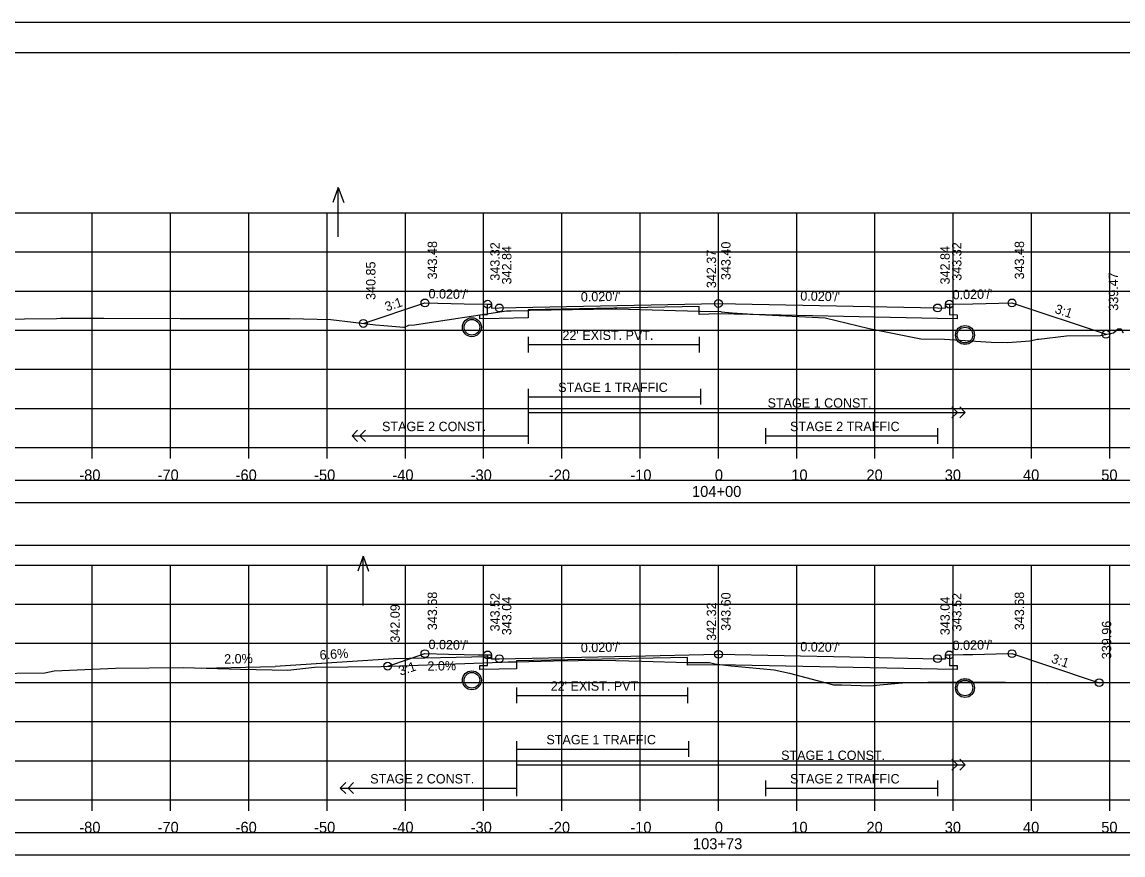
# Model space of a CAD drawing. Extents: x 1368122 to 1710785, y 373130 to 557566.
# Drawn here: x 1368599.9 to 1368740.6, y 373877.3 to 373983.7 of the extents above; entities that cross this region are included whole.
import ezdxf

# ---------------------------------------------------------------- set-up
doc = ezdxf.new("R2010")
doc.units = 0
for name, color, linetype in [('R_Alt Surface', 7, 'Continuous'), ('R_Axis', 7, 'Continuous'), ('R_Axis Annot', 7, 'Continuous'), ('R_Border', 7, 'Continuous'), ('R_Drive', 7, 'Continuous'), ('R_Exist Surface', 7, 'Continuous'), ('R_Fin Surface', 7, 'Continuous'), ('R_Grid', 7, 'Continuous'), ('R_No Plot', 7, 'Continuous'), ('R_Striping', 7, 'Continuous'), ('R_Water', 7, 'Continuous'), ('R_Water Annot', 7, 'Continuous'), ('R_Xsect Elev', 7, 'Continuous'), ('R_Xsect Slope', 7, 'Continuous')]:
    doc.layers.add(name, color=color, linetype=linetype)

msp = doc.modelspace()

# ---------------------------------------------------------------- linework, layer by layer
at = {"layer": 'R_Alt Surface'}
for points in [[(1368718.38, 373947.64), (1368718.38, 373946.3), (1368719.38, 373946.28), (1368719.38, 373945.78), (1368716.88, 373945.83), (1368688.88, 373946.39), (1368686.41, 373946.34), (1368686.41, 373947.34), (1368664.58, 373946.91), (1368664.58, 373945.91), (1368660.88, 373945.83), (1368658.38, 373945.78), (1368658.38, 373946.28), (1368659.38, 373946.3), (1368659.38, 373947.64)], [(1368664.58, 373943.47), (1368664.58, 373941.47)], [(1368686.41, 373943.47), (1368686.41, 373941.47)], [(1368664.58, 373942.47), (1368686.41, 373942.47)], [(1368718.38, 373902.84), (1368718.38, 373901.5), (1368719.38, 373901.48), (1368719.38, 373900.98), (1368716.88, 373901.03), (1368688.88, 373901.59), (1368684.94, 373901.51), (1368684.94, 373902.51), (1368663.07, 373902.07), (1368663.07, 373901.07), (1368660.88, 373901.03), (1368658.38, 373900.98), (1368658.38, 373901.48), (1368659.38, 373901.5), (1368659.38, 373902.84)], [(1368663.07, 373898.67), (1368663.07, 373896.67)], [(1368684.94, 373898.67), (1368684.94, 373896.67)], [(1368663.07, 373897.67), (1368684.94, 373897.67)]]:
    msp.add_lwpolyline(points, dxfattribs=at)
for points in [[(1368539.73, 373922.32), (1368838.03, 373922.32), (1368838.03, 373925.13), (1368539.73, 373925.13)], [(1368539.73, 373916.85), (1368838.03, 373916.85), (1368838.03, 373922.26), (1368539.73, 373922.26)], [(1368539.73, 373877.32), (1368838.03, 373877.32), (1368838.03, 373880.13), (1368539.73, 373880.13)]]:
    msp.add_lwpolyline(points, close=True, dxfattribs=at)
at = {"layer": 'R_Axis'}
for p, q in [((1368538.88, 373929.32), (1368838.88, 373929.32)), ((1368608.88, 373927.92), (1368608.88, 373929.32)), ((1368618.88, 373927.92), (1368618.88, 373929.32)), ((1368628.88, 373927.92), (1368628.88, 373929.32)), ((1368638.88, 373927.92), (1368638.88, 373929.32)), ((1368648.88, 373927.92), (1368648.88, 373929.32)), ((1368658.88, 373927.92), (1368658.88, 373929.32)), ((1368668.88, 373927.92), (1368668.88, 373929.32)), ((1368678.88, 373927.92), (1368678.88, 373929.32)), ((1368688.88, 373927.92), (1368688.88, 373929.32)), ((1368698.88, 373927.92), (1368698.88, 373929.32)), ((1368708.88, 373927.92), (1368708.88, 373929.32)), ((1368718.88, 373927.92), (1368718.88, 373929.32)), ((1368728.88, 373927.92), (1368728.88, 373929.32)), ((1368738.88, 373927.92), (1368738.88, 373929.32)), ((1368538.88, 373884.32), (1368838.88, 373884.32)), ((1368608.88, 373882.92), (1368608.88, 373884.32)), ((1368618.88, 373882.92), (1368618.88, 373884.32)), ((1368628.88, 373882.92), (1368628.88, 373884.32)), ((1368638.88, 373882.92), (1368638.88, 373884.32)), ((1368648.88, 373882.92), (1368648.88, 373884.32)), ((1368658.88, 373882.92), (1368658.88, 373884.32)), ((1368668.88, 373882.92), (1368668.88, 373884.32)), ((1368678.88, 373882.92), (1368678.88, 373884.32)), ((1368688.88, 373882.92), (1368688.88, 373884.32)), ((1368698.88, 373882.92), (1368698.88, 373884.32)), ((1368708.88, 373882.92), (1368708.88, 373884.32)), ((1368718.88, 373882.92), (1368718.88, 373884.32)), ((1368728.88, 373882.92), (1368728.88, 373884.32)), ((1368738.88, 373882.92), (1368738.88, 373884.32))]:
    msp.add_line(p, q, dxfattribs=at)
at = {"layer": 'R_Border'}
for p, q in [((1368530.88, 373979.78), (1368847.06, 373979.78)), ((1368683.4, 373979.52), (1368683.4, 373979.52)), ((1368683.4, 373979.52), (1368683.4, 373979.52))]:
    msp.add_line(p, q, dxfattribs=at)
at = {"layer": 'R_Drive'}
for p, q in [((1368659.38, 373902.59), (1368647.38, 373902.35)), ((1368659.88, 373902.34), (1368659.38, 373902.59)), ((1368622.88, 373901.16), (1368632.25, 373901.35)), ((1368647.38, 373902.35), (1368632.25, 373901.35))]:
    msp.add_line(p, q, dxfattribs=at)
at = {"layer": 'R_Exist Surface'}
for points in [[(1368588.75, 373945.63), (1368600.23, 373945.77), (1368604.33, 373945.8), (1368604.84, 373945.87), (1368610.36, 373945.84), (1368620.11, 373945.83), (1368630.94, 373945.82), (1368631.66, 373945.83), (1368634.12, 373945.79), (1368639.36, 373945.67), (1368645.05, 373944.99), (1368646.11, 373944.92), (1368648.67, 373944.7), (1368648.79, 373944.7), (1368649.31, 373944.95), (1368650.03, 373945.02), (1368651.43, 373945.2), (1368660.39, 373946.59), (1368661.82, 373946.77), (1368662.38, 373946.81), (1368662.41, 373946.81), (1368664.58, 373946.85), (1368664.81, 373946.86), (1368675.63, 373947.05), (1368675.9, 373947.04), (1368686.41, 373946.75), (1368686.56, 373946.75), (1368689.17, 373946.69), (1368689.24, 373946.67), (1368690.62, 373946.55), (1368693.28, 373946.38), (1368702.53, 373945.91), (1368708.14, 373944.52), (1368714.72, 373943.23), (1368717.75, 373943.15), (1368723.71, 373942.79), (1368725.85, 373942.75), (1368728.67, 373942.97), (1368729.64, 373943.16), (1368729.8, 373943.18), (1368733.37, 373943.59), (1368737.71, 373943.64), (1368739.34, 373944), (1368739.69, 373944.29), (1368739.91, 373944.47), (1368739.99, 373944.47), (1368740.32, 373944.47), (1368740.37, 373944.38), (1368740.59, 373944)], [(1368595.59, 373900.46), (1368602.84, 373900.54), (1368604.03, 373900.8), (1368611.83, 373901.15), (1368620.49, 373901.23), (1368627.8, 373901.02), (1368633.87, 373900.89), (1368637.27, 373901.27), (1368645.78, 373901.35), (1368661.22, 373901.93), (1368662.02, 373901.94), (1368663.07, 373901.97), (1368667.79, 373902.08), (1368674.11, 373902.18), (1368679.11, 373902.04), (1368684.94, 373901.89), (1368686.15, 373901.89), (1368687.72, 373901.89), (1368688.44, 373901.72), (1368688.72, 373901.66), (1368690.5, 373901.46), (1368696.02, 373900.94), (1368697.96, 373900.49), (1368703.6, 373899.03), (1368704.66, 373899), (1368708.28, 373898.89), (1368709.5, 373899.02), (1368712.85, 373899.33), (1368715.64, 373899.37), (1368725.57, 373899.37), (1368730.94, 373899.27), (1368741.51, 373899.3)]]:
    msp.add_lwpolyline(points, dxfattribs=at)
for centre in [(1368657.38, 373944.69), (1368720.38, 373943.7), (1368657.38, 373899.6), (1368720.38, 373898.62)]:
    msp.add_circle(centre, 1.21, dxfattribs=at)
at = {"layer": 'R_Fin Surface'}
for points in [[(1368643.51, 373945.18), (1368651.38, 373947.8), (1368656.38, 373947.7), (1368659.38, 373947.64), (1368659.88, 373947.64), (1368659.88, 373947.14), (1368660.88, 373947.16), (1368688.88, 373947.72), (1368716.88, 373947.16), (1368717.88, 373947.14), (1368717.88, 373947.64), (1368718.38, 373947.64), (1368721.38, 373947.7), (1368726.38, 373947.8), (1368738.4, 373943.8)], [(1368646.51, 373901.38), (1368649.54, 373902.38), (1368651.38, 373903), (1368654.38, 373902.94), (1368656.38, 373902.9), (1368658.18, 373902.86), (1368659.38, 373902.84), (1368659.58, 373902.84), (1368659.88, 373902.84), (1368659.88, 373902.54), (1368659.88, 373902.34), (1368660.28, 373902.35), (1368660.88, 373902.36), (1368677.68, 373902.7), (1368688.88, 373902.92), (1368705.68, 373902.58), (1368716.88, 373902.36), (1368717.28, 373902.35), (1368717.88, 373902.34), (1368717.88, 373902.64), (1368717.88, 373902.84), (1368718.08, 373902.84), (1368718.38, 373902.84), (1368720.18, 373902.88), (1368721.38, 373902.9), (1368724.38, 373902.96), (1368726.38, 373903), (1368730.8, 373901.53), (1368737.52, 373899.29)]]:
    msp.add_lwpolyline(points, dxfattribs=at)
at = {"layer": 'R_Grid'}
for p, q in [((1368538.88, 373959.32), (1368838.88, 373959.32)), ((1368608.88, 373929.32), (1368608.88, 373959.32)), ((1368618.88, 373929.32), (1368618.88, 373959.32)), ((1368628.88, 373929.32), (1368628.88, 373959.32)), ((1368638.88, 373929.32), (1368638.88, 373959.32)), ((1368648.88, 373929.32), (1368648.88, 373959.32)), ((1368658.88, 373929.32), (1368658.88, 373959.32)), ((1368668.88, 373929.32), (1368668.88, 373959.32)), ((1368678.88, 373929.32), (1368678.88, 373959.32)), ((1368688.88, 373929.32), (1368688.88, 373959.32)), ((1368698.88, 373929.32), (1368698.88, 373959.32)), ((1368708.88, 373929.32), (1368708.88, 373959.32)), ((1368718.88, 373929.32), (1368718.88, 373959.32)), ((1368728.88, 373929.32), (1368728.88, 373959.32)), ((1368738.88, 373929.32), (1368738.88, 373959.32)), ((1368538.88, 373954.32), (1368838.88, 373954.32)), ((1368538.88, 373949.32), (1368838.88, 373949.32)), ((1368538.88, 373944.32), (1368838.88, 373944.32)), ((1368538.88, 373939.32), (1368838.88, 373939.32)), ((1368538.88, 373934.32), (1368838.88, 373934.32)), ((1368538.88, 373929.32), (1368838.88, 373929.32)), ((1368538.88, 373914.32), (1368838.88, 373914.32)), ((1368608.88, 373884.32), (1368608.88, 373914.32)), ((1368618.88, 373884.32), (1368618.88, 373914.32)), ((1368628.88, 373884.32), (1368628.88, 373914.32)), ((1368638.88, 373884.32), (1368638.88, 373914.32)), ((1368648.88, 373884.32), (1368648.88, 373914.32)), ((1368658.88, 373884.32), (1368658.88, 373914.32)), ((1368668.88, 373884.32), (1368668.88, 373914.32)), ((1368678.88, 373884.32), (1368678.88, 373914.32)), ((1368688.88, 373884.32), (1368688.88, 373914.32)), ((1368698.88, 373884.32), (1368698.88, 373914.32)), ((1368708.88, 373884.32), (1368708.88, 373914.32)), ((1368718.88, 373884.32), (1368718.88, 373914.32)), ((1368728.88, 373884.32), (1368728.88, 373914.32)), ((1368738.88, 373884.32), (1368738.88, 373914.32)), ((1368538.88, 373909.32), (1368838.88, 373909.32)), ((1368538.88, 373904.32), (1368838.88, 373904.32)), ((1368538.88, 373899.32), (1368838.88, 373899.32)), ((1368538.88, 373894.32), (1368838.88, 373894.32)), ((1368538.88, 373889.32), (1368838.88, 373889.32)), ((1368538.88, 373884.32), (1368838.88, 373884.32))]:
    msp.add_line(p, q, dxfattribs=at)
at = {"layer": 'R_No Plot'}
msp.add_line((1368518.48, 373983.68), (1368851.81, 373983.68), dxfattribs=at)
for points in [[(1368518.47, 373983.68), (1368851.81, 373983.68), (1368851.81, 373770.34), (1368518.47, 373770.34)], [(1368764.8, 373979.78), (1368784.42, 373979.78), (1368784.42, 373969.9), (1368800.53, 373969.9), (1368823.73, 373969.9), (1368823.85, 373941.75), (1368847.06, 373941.75), (1368847.06, 373774.32), (1368530.88, 373774.32), (1368530.88, 373979.78)]]:
    msp.add_lwpolyline(points, close=True, dxfattribs=at)
for centre in [(1368651.38, 373947.8), (1368659.38, 373947.64), (1368660.88, 373947.16), (1368688.88, 373947.72), (1368716.88, 373947.16), (1368718.38, 373947.64), (1368726.38, 373947.8), (1368643.51, 373945.18), (1368738.4, 373943.8), (1368651.38, 373903), (1368659.38, 373902.84), (1368660.88, 373902.36), (1368688.88, 373902.92), (1368716.88, 373902.36), (1368718.38, 373902.84), (1368726.38, 373903), (1368646.62, 373901.41), (1368737.52, 373899.29)]:
    msp.add_circle(centre, 0.5, dxfattribs=at)
at = {"layer": 'R_Striping'}
for p, q in [((1368719.42, 373933.82), (1368718.71, 373934.53)), ((1368718.71, 373933.12), (1368719.42, 373933.82)), ((1368720.42, 373933.82), (1368719.71, 373934.53)), ((1368719.71, 373933.12), (1368720.42, 373933.82)), ((1368642.07, 373930.82), (1368642.78, 373931.53)), ((1368642.07, 373930.82), (1368664.58, 373930.82)), ((1368642.78, 373930.12), (1368642.07, 373930.82)), ((1368643.07, 373930.82), (1368643.78, 373931.53)), ((1368643.78, 373930.12), (1368643.07, 373930.82)), ((1368719.42, 373888.82), (1368718.71, 373889.53)), ((1368718.71, 373888.12), (1368719.42, 373888.82)), ((1368720.42, 373888.82), (1368719.71, 373889.53)), ((1368719.71, 373888.12), (1368720.42, 373888.82)), ((1368640.57, 373885.82), (1368641.27, 373886.53)), ((1368640.57, 373885.82), (1368663.07, 373885.82)), ((1368641.27, 373885.12), (1368640.57, 373885.82)), ((1368641.57, 373885.82), (1368642.27, 373886.53)), ((1368642.27, 373885.12), (1368641.57, 373885.82))]:
    msp.add_line(p, q, dxfattribs=at)
for points in [[(1368664.58, 373936.82), (1368664.58, 373929.82)], [(1368686.58, 373936.82), (1368686.58, 373934.82)], [(1368664.58, 373935.82), (1368686.58, 373935.82)], [(1368664.58, 373933.82), (1368720.42, 373933.82)], [(1368694.88, 373931.82), (1368694.88, 373929.82)], [(1368694.88, 373930.82), (1368716.88, 373930.82)], [(1368716.88, 373931.82), (1368716.88, 373929.82)], [(1368663.07, 373891.82), (1368663.07, 373884.82)], [(1368685.07, 373891.82), (1368685.07, 373889.82)], [(1368663.07, 373890.82), (1368685.07, 373890.82)], [(1368663.07, 373888.82), (1368720.42, 373888.82)], [(1368694.88, 373886.82), (1368694.88, 373884.82)], [(1368694.88, 373885.82), (1368716.88, 373885.82)], [(1368716.88, 373886.82), (1368716.88, 373884.82)]]:
    msp.add_lwpolyline(points, dxfattribs=at)
at = {"layer": 'R_Water'}
for centre in [(1368657.38, 373944.69), (1368720.38, 373943.7), (1368657.38, 373899.6), (1368720.38, 373898.62)]:
    msp.add_circle(centre, 1, dxfattribs=at)
at = {"layer": 'R_Water Annot'}
for p, q in [((1368640.3, 373962.54), (1368639.6, 373960.62)), ((1368640.3, 373956.25), (1368640.3, 373962.54)), ((1368640.3, 373962.54), (1368641, 373960.62)), ((1368643.49, 373915.44), (1368642.79, 373913.52)), ((1368643.49, 373909.16), (1368643.49, 373915.44)), ((1368643.49, 373915.44), (1368644.19, 373913.52))]:
    msp.add_line(p, q, dxfattribs=at)
at = {"layer": 'R_Xsect Elev'}
for p, q in [((1368688.88, 373946.69), (1368688.88, 373956.69)), ((1368688.88, 373901.64), (1368688.88, 373911.64))]:
    msp.add_line(p, q, dxfattribs=at)

# ---------------------------------------------------------------- texts
at = {"layer": 'R_Axis Annot'}
for s, p in [('-80', (1368607.22, 373925.12)), ('-70', (1368617.22, 373925.12)), ('-60', (1368627.19, 373925.12)), ('-50', (1368637.22, 373925.12)), ('-40', (1368647.22, 373925.12)), ('-30', (1368657.22, 373925.12)), ('-20', (1368667.22, 373925.12)), ('-10', (1368677.62, 373925.12)), ('0', (1368688.42, 373925.12)), ('10', (1368698.19, 373925.12)), ('20', (1368707.79, 373925.12)), ('30', (1368717.79, 373925.12)), ('40', (1368727.79, 373925.12)), ('50', (1368737.79, 373925.12)), ('104+00', (1368685.51, 373923.02)), ('-80', (1368607.22, 373880.12)), ('-70', (1368617.22, 373880.12)), ('-60', (1368627.19, 373880.12)), ('-50', (1368637.22, 373880.12)), ('-40', (1368647.22, 373880.12)), ('-30', (1368657.22, 373880.12)), ('-20', (1368667.22, 373880.12)), ('-10', (1368677.62, 373880.12)), ('0', (1368688.42, 373880.12)), ('10', (1368698.19, 373880.12)), ('20', (1368707.79, 373880.12)), ('30', (1368717.79, 373880.12)), ('40', (1368727.79, 373880.12)), ('50', (1368737.79, 373880.12)), ('103+73', (1368685.63, 373878.02))]:
    msp.add_text(s, height=1.4, dxfattribs=at).set_placement(p)
at = {"layer": 'R_Striping'}
for s, p in [('STAGE 1 TRAFFIC', (1368668.41, 373936.42)), ('STAGE 1 CONST.', (1368695.16, 373934.42)), ('STAGE 2 CONST.', (1368645.9, 373931.42)), ('STAGE 2 TRAFFIC', (1368698.03, 373931.42)), ('STAGE 1 TRAFFIC', (1368666.9, 373891.42)), ('STAGE 1 CONST.', (1368696.89, 373889.42)), ('STAGE 2 CONST.', (1368644.39, 373886.42)), ('STAGE 2 TRAFFIC', (1368698.03, 373886.42))]:
    msp.add_text(s, height=1.2, dxfattribs=at).set_placement(p)
at = {"layer": 'R_Water'}
for p in [(1368668.95, 373943.07), (1368667.45, 373898.27)]:
    msp.add_text("22' EXIST. PVT.", height=1.2, dxfattribs=at).set_placement(p)
at = {"layer": 'R_Xsect Elev'}
for s, rotation, p in [('343.48', 90, (1368652.93, 373950.8)), ('343.32', 90, (1368660.93, 373950.64)), ('342.84', 90, (1368662.43, 373950.16)), ('343.40', 90, (1368690.43, 373950.72)), ('342.84', 90, (1368718.43, 373950.16)), ('343.32', 90, (1368719.93, 373950.64)), ('343.48', 90, (1368727.93, 373950.8)), ('342.37', 90, (1368688.58, 373949.69)), ('340.85', 90, (1368645.06, 373948.18)), ('339.47', 90, (1368739.95, 373946.8)), ('343.68', 90, (1368652.93, 373906)), ('343.52', 90, (1368660.93, 373905.84)), ('343.04', 90, (1368662.43, 373905.36)), ('343.60', 90, (1368690.43, 373905.92)), ('343.04', 90, (1368718.43, 373905.36)), ('343.52', 90, (1368719.93, 373905.84)), ('343.68', 90, (1368727.93, 373906)), ('342.09', 90, (1368648.17, 373904.41)), ('342.32', 90, (1368688.58, 373904.64)), ('339.96', 90, (1368739.07, 373902.29)), ('2.0%', 1.1458, (1368625.74, 373901.72)), ('6.6%', 3.776, (1368637.97, 373902.23)), ('2.0%', 1.1458, (1368651.71, 373900.81))]:
    msp.add_text(s, height=1.2, rotation=rotation, dxfattribs=at).set_placement(p)
at = {"layer": 'R_Xsect Slope'}
for s, rotation, p in [("0.020'/'", 358.8542, (1368651.83, 373948.39)), ("0.020'/'", 1.1458, (1368671.31, 373947.97)), ("0.020'/'", 358.8542, (1368699.33, 373948.11)), ("0.020'/'", 1.1458, (1368718.81, 373948.25)), ('3:1', 18.4349, (1368646.5, 373946.7)), ('3:1', 341.5651, (1368731.76, 373946.54)), ("0.020'/'", 358.8542, (1368651.83, 373903.59)), ("0.020'/'", 1.1458, (1368671.31, 373903.17)), ("0.020'/'", 358.8542, (1368699.33, 373903.31)), ("0.020'/'", 1.1458, (1368718.81, 373903.45)), ('3:1', 341.5651, (1368731.32, 373901.88)), ('3:1', 18.4349, (1368648.24, 373900.18))]:
    msp.add_text(s, height=1.2, rotation=rotation, dxfattribs=at).set_placement(p)

doc.saveas('drawing.dxf')
